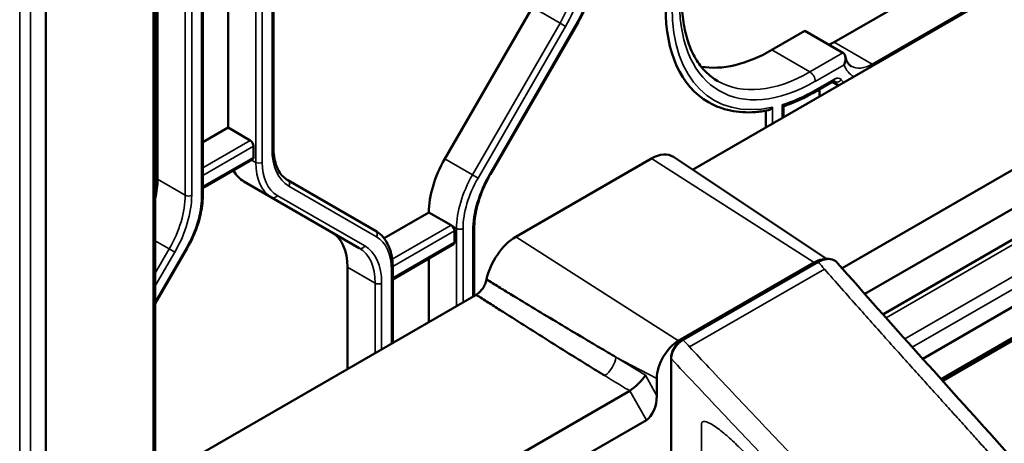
# Model space of a CAD drawing. Header units: millimetres. Extents: x 0 to 14369, y -869 to 2970.
# Tile 708 of 787: x 3726 to 3790, y 1725 to 1753. Entities that reach past the tile are written whole.
import ezdxf

# ---------------------------------------------------------------- set-up
doc = ezdxf.new("R2010")
doc.units = ezdxf.units.MM
doc.header["$LTSCALE"] = 10
doc.layers.add('Sichtbar (ISO)', color=7, linetype='Continuous', lineweight=50)
doc.layers.add('Sichtbar schmal (ISO)', color=7, linetype='Continuous', lineweight=35)

msp = doc.modelspace()

# ---------------------------------------------------------------- linework, layer by layer
at = {"layer": 'Sichtbar (ISO)'}
for p, q in [((3734.86, 1869.643), (3734.86, 1719.507)), ((3727.735, 1868.406), (3727.735, 1706.621)), ((3734.743, 1716.807), (3734.743, 1868.352)), ((3849.568, 1788.927), (3769.867, 1742.912)), ((3779.6, 1736.491), (3859.659, 1782.713)), ((3786.154, 1729.148), (3859.659, 1771.586)), ((3742.553, 1744.386), (3742.553, 1769.074)), ((3742.553, 1744.386), (3742.553, 1769.074)), ((3739.602, 1767.133), (3739.602, 1745.655)), ((3739.602, 1745.655), (3739.602, 1767.133)), ((3735.005, 1766.972), (3735.005, 1742.284)), ((3735.005, 1742.284), (3735.005, 1766.972)), ((3737.957, 1741.225), (3737.957, 1766.928)), ((3737.957, 1741.225), (3737.957, 1766.928)), ((3786.165, 1755.301), (3779.094, 1751.219)), ((3779.094, 1751.219), (3786.165, 1755.301)), ((3781.082, 1734.815), (3814.201, 1753.937)), ((3753.719, 1743.611), (3759.426, 1753.496)), ((3759.426, 1753.496), (3753.719, 1743.611)), ((3756.692, 1742.612), (3762.399, 1752.497)), ((3756.692, 1742.612), (3762.399, 1752.497)), ((3777.181, 1751.952), (3775.028, 1750.709)), ((3775.028, 1750.709), (3777.181, 1751.952)), ((3777.181, 1751.952), (3779.656, 1750.523)), ((3779.656, 1750.523), (3777.181, 1751.952)), ((3782.265, 1733.485), (3811.122, 1750.146)), ((3779.004, 1748.657), (3777.794, 1747.959)), ((3779.004, 1748.657), (3777.794, 1747.959)), ((3778.962, 1748.633), (3779.369, 1748.398)), ((3778.962, 1748.633), (3779.369, 1748.398)), ((3778.139, 1747.688), (3778.139, 1748.158)), ((3778.139, 1748.158), (3778.139, 1747.688)), ((3774.639, 1746.752), (3774.639, 1745.667)), ((3775.787, 1746.33), (3775.787, 1747.048)), ((3775.787, 1746.33), (3775.787, 1747.048)), ((3737.957, 1744.705), (3739.602, 1745.655)), ((3739.602, 1745.655), (3737.957, 1744.705)), ((3741.051, 1744.818), (3739.602, 1745.655)), ((3739.602, 1745.655), (3741.051, 1744.818)), ((3811.122, 1745.757), (3784.856, 1730.592)), ((3814.201, 1745.52), (3786.048, 1729.266)), ((3741.263, 1743.716), (3741.263, 1744.451)), ((3741.263, 1744.451), (3741.263, 1743.716)), ((3737.957, 1741.705), (3741.201, 1743.578)), ((3737.957, 1741.705), (3741.201, 1743.578)), ((3767.179, 1743.635), (3758.34, 1738.532)), ((3778.578, 1737.108), (3768.623, 1743.741)), ((3740.637, 1742.141), (3742.44, 1741.1)), ((3742.44, 1741.1), (3740.637, 1742.141)), ((3749.208, 1738.925), (3743.501, 1742.22)), ((3743.501, 1742.22), (3749.208, 1738.925)), ((3742.44, 1741.1), (3748.147, 1737.805)), ((3748.147, 1737.805), (3742.44, 1741.1)), ((3749.763, 1738.44), (3752.683, 1740.127)), ((3752.683, 1740.127), (3749.763, 1738.44)), ((3752.683, 1740.127), (3754.133, 1739.29)), ((3754.133, 1739.29), (3752.683, 1740.127)), ((3754.345, 1738.187), (3754.345, 1738.922)), ((3754.345, 1738.922), (3754.345, 1738.187)), ((3755.635, 1734.695), (3755.635, 1739.068)), ((3755.635, 1734.695), (3755.635, 1739.068)), ((3734.86, 1734.191), (3736.943, 1737.8)), ((3734.86, 1734.191), (3736.943, 1737.8)), ((3750.331, 1735.769), (3754.283, 1738.05)), ((3750.331, 1735.769), (3754.283, 1738.05)), ((3752.683, 1732.991), (3752.683, 1737.127)), ((3752.683, 1737.127), (3752.683, 1732.991)), ((3778.631, 1737.073), (3778.631, 1737.073)), ((3747.38, 1729.929), (3747.38, 1736.557)), ((3747.38, 1736.557), (3747.38, 1729.929)), ((3750.331, 1731.633), (3750.331, 1736.514)), ((3750.331, 1731.633), (3750.331, 1736.514)), ((3768.947, 1731.766), (3777.785, 1736.869)), ((3769.151, 1731.817), (3777.95, 1736.897)), ((3755.759, 1734.767), (3734.86, 1722.701)), ((3768.458, 1730.64), (3768.458, 1715.902)), ((3767.532, 1728.189), (3767.532, 1729.316)), ((3765.764, 1728.503), (3742.273, 1714.94)), ((3765.773, 1728.507), (3765.769, 1728.506)), ((3742.16, 1712.344), (3766.852, 1726.6))]:
    msp.add_line(p, q, dxfattribs=at)
for centre, major_axis, ratio, start_param, end_param in [((3777.644, 1758.996), (-6.75, -11.691), 0.57735, 5.497787, 6.283185), ((3779.094, 1753.464), (1.375, 2.382), 0.57735, 3.744156, 3.926991), ((3779.094, 1753.464), (-1.375, -2.382), 0.57735, 0.602563, 0.785398), ((3775.028, 1760.507), (-6, -10.392), 0.57735, 0.212202, 0.785398), ((3775.028, 1760.507), (-6, -10.392), 0.57735, 0.212202, 0.785398), ((3741.051, 1744.573), (0.15, -0.26), 0.57735, 0.785398, 2.356194), ((3741.051, 1744.573), (-0.15, 0.26), 0.57735, 3.926991, 5.497787), ((3767.179, 1741.36), (1.393, 2.413), 0.57735, 6.246119, 7.068583), ((3741.051, 1743.838), (0.15, -0.26), 0.57735, 0, 0.785398), ((3741.051, 1743.838), (0.15, -0.26), 0.57735, 0, 0.785398), ((3756.219, 1742.168), (2.5, 4.33), 0.57735, 1.570796, 2.356194), ((3756.219, 1742.168), (-2.5, -4.33), 0.57735, 4.712389, 5.497787), ((3743.137, 1746.471), (-2.5, -4.33), 0.57735, 5.947662, 6.283185), ((3743.137, 1746.471), (-2.5, -4.33), 0.57735, 5.947662, 6.283185), ((3731.47, 1740.243), (2.5, 4.33), 0.57735, 5.21005, 5.497787), ((3731.47, 1740.243), (-2.5, -4.33), 0.57735, 2.068458, 2.356194), ((3743.844, 1734.516), (2.5, 4.33), 0.57735, 5.497787, 6.283185), ((3743.844, 1734.516), (2.5, 4.33), 0.57735, 5.497787, 6.283185), ((3754.133, 1739.045), (0.15, -0.26), 0.57735, 0.785398, 2.356048), ((3754.133, 1739.045), (-0.15, 0.26), 0.57735, 3.926991, 5.497622), ((3758.34, 1736.257), (1.393, 2.413), 0.57735, 0.785398, 2.089032), ((3754.133, 1738.31), (0.15, -0.26), 0.57735, 0, 0.785398), ((3754.133, 1738.31), (0.15, -0.26), 0.57735, 0, 0.785398), ((3777.785, 1735.236), (-1, -1.732), 0.57735, 3.550121, 3.926991), ((3778.05, 1736.724), (-0.1, 0.173), 0.57735, 6.28107, 6.283185), ((3768.947, 1730.133), (-1, -1.732), 0.57735, 3.926991, 5.497787), ((3768.658, 1730.64), (-0.2, 0), 0.57735, 6.283066, 6.283185), ((3766.117, 1729.091), (0.744, 0.714), 0.227787, 4.026997, 5.569799), ((3766.824, 1727.83), (0.267, 1.289), 0.509014, 3.567244, 5.098499), ((3772.836, 1725.846), (-1.375, -2.382), 0.57735, 3.955941, 3.956378), ((3772.836, 1725.846), (-1.375, -2.382), 0.57735, 4.879706, 4.879919), ((3772.836, 1725.846), (1.375, 2.382), 0.57735, 5.131118, 5.131636)]:
    msp.add_ellipse(centre, major_axis=major_axis, ratio=ratio, start_param=start_param, end_param=end_param, dxfattribs=at)
for points, knots in [([(3763.413, 1755.922), (3763.413, 1755.708), (3763.398, 1755.486), (3763.341, 1755.035), (3763.298, 1754.804), (3763.186, 1754.34), (3763.116, 1754.105), (3762.951, 1753.638), (3762.857, 1753.404), (3762.644, 1752.945), (3762.527, 1752.718), (3762.399, 1752.497)], [0, 0, 0, 0, 0.1570796, 0.1570796, 0.3141593, 0.3141593, 0.4712389, 0.4712389, 0.6283185, 0.6283185, 0.7853982, 0.7853982, 0.7853982, 0.7853982]), ([(3763.413, 1755.922), (3763.413, 1755.727), (3763.401, 1755.526), (3763.35, 1755.091), (3763.309, 1754.856), (3763.197, 1754.381), (3763.128, 1754.142), (3762.962, 1753.664), (3762.866, 1753.425), (3762.65, 1752.955), (3762.53, 1752.723), (3762.399, 1752.497)], [6.2831853, 6.2831853, 6.2831853, 6.2831853, 6.4262655, 6.4262655, 6.586845, 6.586845, 6.7474245, 6.7474245, 6.908004, 6.908004, 7.0685835, 7.0685835, 7.0685835, 7.0685835]), ([(3771.503, 1748.685), (3771.215, 1748.852), (3770.949, 1749.057), (3770.466, 1749.546), (3770.248, 1749.83), (3769.867, 1750.474), (3769.703, 1750.835), (3769.438, 1751.625), (3769.336, 1752.055), (3769.199, 1752.974), (3769.164, 1753.463), (3769.164, 1753.975)], [2.3561945, 2.3561945, 2.3561945, 2.3561945, 2.5132741, 2.5132741, 2.6703538, 2.6703538, 2.8274334, 2.8274334, 2.984513, 2.984513, 3.1415927, 3.1415927, 3.1415927, 3.1415927]), ([(3771.503, 1748.685), (3771.215, 1748.852), (3770.949, 1749.057), (3770.466, 1749.546), (3770.248, 1749.83), (3769.867, 1750.474), (3769.703, 1750.835), (3769.438, 1751.625), (3769.336, 1752.055), (3769.199, 1752.974), (3769.164, 1753.463), (3769.164, 1753.975)], [2.3561945, 2.3561945, 2.3561945, 2.3561945, 2.5132741, 2.5132741, 2.6703538, 2.6703538, 2.8274334, 2.8274334, 2.984513, 2.984513, 3.1415927, 3.1415927, 3.1415927, 3.1415927]), ([(3779.656, 1750.523), (3779.684, 1750.507), (3779.708, 1750.486), (3779.759, 1750.425), (3779.782, 1750.382), (3779.816, 1750.276), (3779.825, 1750.211), (3779.825, 1750.08), (3779.817, 1750.014), (3779.787, 1749.883), (3779.765, 1749.817), (3779.736, 1749.755), (3779.736, 1749.754), (3779.735, 1749.752)], [0.09341858, 0.09341858, 0.09341858, 0.09341858, 0.10621496, 0.10621496, 0.12403636, 0.12403636, 0.14611715, 0.14611715, 0.16768171, 0.16768171, 0.18977528, 0.18977528, 0.19019595, 0.19019595, 0.19019595, 0.19019595]), ([(3779.735, 1749.752), (3779.736, 1749.754), (3779.736, 1749.755), (3779.765, 1749.817), (3779.787, 1749.883), (3779.817, 1750.014), (3779.825, 1750.08), (3779.825, 1750.211), (3779.816, 1750.276), (3779.782, 1750.382), (3779.759, 1750.425), (3779.708, 1750.486), (3779.684, 1750.507), (3779.656, 1750.523)], [-0.19019595, -0.19019595, -0.19019595, -0.19019595, -0.18977528, -0.18977528, -0.16768171, -0.16768171, -0.14611715, -0.14611715, -0.12403636, -0.12403636, -0.10621496, -0.10621496, -0.09341858, -0.09341858, -0.09341858, -0.09341858]), ([(3779.812, 1750.28), (3779.826, 1750.213), (3779.843, 1750.15), (3779.884, 1750.035), (3779.907, 1749.984), (3779.956, 1749.892), (3779.983, 1749.851), (3780.039, 1749.78), (3780.068, 1749.749), (3780.129, 1749.696), (3780.16, 1749.673), (3780.193, 1749.654)], [3.3545763, 3.3545763, 3.3545763, 3.3545763, 3.4690592, 3.4690592, 3.5835421, 3.5835421, 3.698025, 3.698025, 3.8125079, 3.8125079, 3.9269908, 3.9269908, 3.9269908, 3.9269908]), ([(3779.812, 1750.28), (3779.826, 1750.213), (3779.843, 1750.15), (3779.884, 1750.035), (3779.907, 1749.984), (3779.956, 1749.892), (3779.983, 1749.851), (3780.039, 1749.78), (3780.068, 1749.749), (3780.129, 1749.696), (3780.16, 1749.673), (3780.193, 1749.654)], [3.3545763, 3.3545763, 3.3545763, 3.3545763, 3.4690592, 3.4690592, 3.5835421, 3.5835421, 3.698025, 3.698025, 3.8125079, 3.8125079, 3.9269908, 3.9269908, 3.9269908, 3.9269908]), ([(3779.111, 1748.694), (3779.111, 1748.694), (3779.11, 1748.694), (3779.104, 1748.694), (3779.097, 1748.694), (3779.079, 1748.69), (3779.067, 1748.687), (3779.038, 1748.675), (3779.022, 1748.667), (3779.004, 1748.657)], [0.9888978, 0.9888978, 0.9888978, 0.9888978, 1.0995574, 1.0995574, 1.2566371, 1.2566371, 1.4137167, 1.4137167, 1.5707963, 1.5707963, 1.5707963, 1.5707963]), ([(3779.111, 1748.694), (3779.111, 1748.694), (3779.11, 1748.694), (3779.104, 1748.694), (3779.097, 1748.694), (3779.079, 1748.69), (3779.067, 1748.687), (3779.038, 1748.675), (3779.022, 1748.667), (3779.004, 1748.657)], [0.9888978, 0.9888978, 0.9888978, 0.9888978, 1.0995574, 1.0995574, 1.2566371, 1.2566371, 1.4137167, 1.4137167, 1.5707963, 1.5707963, 1.5707963, 1.5707963]), ([(3775.787, 1747.045), (3775.919, 1747.089), (3776.051, 1747.136), (3776.317, 1747.237), (3776.451, 1747.291), (3776.719, 1747.407), (3776.853, 1747.468), (3777.122, 1747.597), (3777.256, 1747.664), (3777.525, 1747.807), (3777.66, 1747.881), (3777.794, 1747.959)], [4.5018294, 4.5018294, 4.5018294, 4.5018294, 4.5437264, 4.5437264, 4.5858921, 4.5858921, 4.6280577, 4.6280577, 4.6702233, 4.6702233, 4.712389, 4.712389, 4.712389, 4.712389]), ([(3775.787, 1747.045), (3775.919, 1747.089), (3776.051, 1747.136), (3776.317, 1747.237), (3776.451, 1747.291), (3776.719, 1747.407), (3776.853, 1747.468), (3777.122, 1747.597), (3777.256, 1747.664), (3777.525, 1747.807), (3777.66, 1747.881), (3777.794, 1747.959)], [4.5018294, 4.5018294, 4.5018294, 4.5018294, 4.5437264, 4.5437264, 4.5858921, 4.5858921, 4.6280577, 4.6280577, 4.6702233, 4.6702233, 4.712389, 4.712389, 4.712389, 4.712389]), ([(3770.894, 1747.305), (3771.114, 1747.178), (3771.344, 1747.069), (3771.822, 1746.888), (3772.07, 1746.815), (3772.58, 1746.708), (3772.843, 1746.673), (3773.38, 1746.641), (3773.655, 1746.643), (3774.214, 1746.684), (3774.498, 1746.723), (3774.786, 1746.78)], [3.9269908, 3.9269908, 3.9269908, 3.9269908, 4.0205227, 4.0205227, 4.1140546, 4.1140546, 4.2075865, 4.2075865, 4.3011184, 4.3011184, 4.3946503, 4.3946503, 4.3946503, 4.3946503]), ([(3770.894, 1747.305), (3771.114, 1747.178), (3771.344, 1747.069), (3771.822, 1746.888), (3772.07, 1746.815), (3772.58, 1746.708), (3772.843, 1746.673), (3773.38, 1746.641), (3773.655, 1746.643), (3774.214, 1746.684), (3774.498, 1746.723), (3774.786, 1746.78)], [3.9269908, 3.9269908, 3.9269908, 3.9269908, 4.0205227, 4.0205227, 4.1140546, 4.1140546, 4.2075865, 4.2075865, 4.3011184, 4.3011184, 4.3946503, 4.3946503, 4.3946503, 4.3946503]), ([(3774.786, 1746.78), (3774.794, 1746.781), (3774.802, 1746.783), (3774.848, 1746.796), (3774.886, 1746.815), (3774.948, 1746.856), (3774.973, 1746.876), (3775.02, 1746.922), (3775.042, 1746.948), (3775.062, 1746.976), (3775.062, 1746.976), (3775.063, 1746.977)], [-0.03515487, -0.03515487, -0.03515487, -0.03515487, -0.03255768, -0.03255768, -0.01975056, -0.01975056, -0.01000313, -0.01000313, 0, 0, 0.00030387, 0.00030387, 0.00030387, 0.00030387]), ([(3775.063, 1746.977), (3775.062, 1746.976), (3775.062, 1746.976), (3775.042, 1746.948), (3775.02, 1746.922), (3774.973, 1746.876), (3774.948, 1746.856), (3774.886, 1746.815), (3774.848, 1746.796), (3774.802, 1746.783), (3774.794, 1746.781), (3774.786, 1746.78)], [-0.00030387, -0.00030387, -0.00030387, -0.00030387, 0, 0, 0.01000313, 0.01000313, 0.01975056, 0.01975056, 0.03255768, 0.03255768, 0.03515487, 0.03515487, 0.03515487, 0.03515487]), ([(3775.699, 1747.142), (3775.7, 1747.142), (3775.701, 1747.141), (3775.726, 1747.119), (3775.746, 1747.1), (3775.775, 1747.07), (3775.784, 1747.058), (3775.787, 1747.05), (3775.787, 1747.049), (3775.787, 1747.048)], [-0.12420457, -0.12420457, -0.12420457, -0.12420457, -0.12380972, -0.12380972, -0.10684657, -0.10684657, -0.09121897, -0.09121897, -0.08872241, -0.08872241, -0.08872241, -0.08872241]), ([(3775.787, 1747.048), (3775.787, 1747.049), (3775.787, 1747.05), (3775.784, 1747.058), (3775.775, 1747.07), (3775.746, 1747.1), (3775.726, 1747.119), (3775.701, 1747.141), (3775.7, 1747.142), (3775.699, 1747.142)], [0.08872241, 0.08872241, 0.08872241, 0.08872241, 0.09121897, 0.09121897, 0.10684657, 0.10684657, 0.12380972, 0.12380972, 0.12420457, 0.12420457, 0.12420457, 0.12420457]), ([(3742.553, 1744.386), (3742.553, 1744.173), (3742.568, 1743.97), (3742.624, 1743.59), (3742.667, 1743.413), (3742.776, 1743.088), (3742.842, 1742.941), (3742.997, 1742.68), (3743.085, 1742.565), (3743.28, 1742.369), (3743.386, 1742.286), (3743.501, 1742.22)], [3.1415927, 3.1415927, 3.1415927, 3.1415927, 3.2986723, 3.2986723, 3.4557519, 3.4557519, 3.6128316, 3.6128316, 3.7699112, 3.7699112, 3.9269908, 3.9269908, 3.9269908, 3.9269908]), ([(3742.553, 1744.386), (3742.553, 1744.173), (3742.568, 1743.97), (3742.624, 1743.59), (3742.667, 1743.413), (3742.776, 1743.088), (3742.842, 1742.941), (3742.997, 1742.68), (3743.085, 1742.565), (3743.28, 1742.369), (3743.386, 1742.286), (3743.501, 1742.22)], [3.1415927, 3.1415927, 3.1415927, 3.1415927, 3.2986723, 3.2986723, 3.4557519, 3.4557519, 3.6128316, 3.6128316, 3.7699112, 3.7699112, 3.9269908, 3.9269908, 3.9269908, 3.9269908]), ([(3756.692, 1742.612), (3756.558, 1742.379), (3756.434, 1742.141), (3756.211, 1741.658), (3756.112, 1741.413), (3755.94, 1740.925), (3755.868, 1740.681), (3755.752, 1740.2), (3755.708, 1739.964), (3755.649, 1739.504), (3755.635, 1739.281), (3755.635, 1739.068)], [2.3561945, 2.3561945, 2.3561945, 2.3561945, 2.5132741, 2.5132741, 2.6703538, 2.6703538, 2.8274334, 2.8274334, 2.984513, 2.984513, 3.1415927, 3.1415927, 3.1415927, 3.1415927]), ([(3756.692, 1742.612), (3756.558, 1742.379), (3756.434, 1742.141), (3756.211, 1741.658), (3756.112, 1741.413), (3755.94, 1740.925), (3755.868, 1740.681), (3755.752, 1740.2), (3755.708, 1739.964), (3755.649, 1739.504), (3755.635, 1739.281), (3755.635, 1739.068)], [2.3561945, 2.3561945, 2.3561945, 2.3561945, 2.5132741, 2.5132741, 2.6703538, 2.6703538, 2.8274334, 2.8274334, 2.984513, 2.984513, 3.1415927, 3.1415927, 3.1415927, 3.1415927]), ([(3737.957, 1741.225), (3737.957, 1741.011), (3737.942, 1740.789), (3737.885, 1740.338), (3737.842, 1740.107), (3737.73, 1739.643), (3737.66, 1739.408), (3737.496, 1738.941), (3737.401, 1738.708), (3737.189, 1738.248), (3737.071, 1738.021), (3736.943, 1737.8)], [0, 0, 0, 0, 0.1570796, 0.1570796, 0.3141593, 0.3141593, 0.4712389, 0.4712389, 0.6283185, 0.6283185, 0.7853982, 0.7853982, 0.7853982, 0.7853982]), ([(3737.957, 1741.225), (3737.957, 1741.011), (3737.942, 1740.789), (3737.885, 1740.338), (3737.842, 1740.107), (3737.73, 1739.643), (3737.66, 1739.408), (3737.496, 1738.941), (3737.401, 1738.708), (3737.189, 1738.248), (3737.071, 1738.021), (3736.943, 1737.8)], [0, 0, 0, 0, 0.1570796, 0.1570796, 0.3141593, 0.3141593, 0.4712389, 0.4712389, 0.6283185, 0.6283185, 0.7853982, 0.7853982, 0.7853982, 0.7853982]), ([(3749.208, 1738.925), (3749.355, 1738.84), (3749.49, 1738.736), (3749.731, 1738.492), (3749.837, 1738.353), (3750.018, 1738.046), (3750.093, 1737.879), (3750.213, 1737.523), (3750.258, 1737.333), (3750.317, 1736.936), (3750.331, 1736.728), (3750.331, 1736.514)], [5.4977871, 5.4977871, 5.4977871, 5.4977871, 5.6548668, 5.6548668, 5.8119464, 5.8119464, 5.969026, 5.969026, 6.1261057, 6.1261057, 6.2831853, 6.2831853, 6.2831853, 6.2831853]), ([(3749.208, 1738.925), (3749.355, 1738.84), (3749.49, 1738.736), (3749.731, 1738.492), (3749.837, 1738.353), (3750.018, 1738.046), (3750.093, 1737.879), (3750.213, 1737.523), (3750.258, 1737.333), (3750.317, 1736.936), (3750.331, 1736.728), (3750.331, 1736.514)], [5.4977871, 5.4977871, 5.4977871, 5.4977871, 5.6548668, 5.6548668, 5.8119464, 5.8119464, 5.969026, 5.969026, 6.1261057, 6.1261057, 6.2831853, 6.2831853, 6.2831853, 6.2831853]), ([(3777.951, 1736.898), (3778.124, 1736.997), (3778.302, 1737.066), (3778.643, 1737.123), (3778.811, 1737.114), (3779.089, 1737.016), (3779.209, 1736.935), (3779.301, 1736.831)], [0, 0, 0, 0, 0.0711563, 0.0711563, 0.1401755, 0.1401755, 0.200169, 0.200169, 0.200169, 0.200169]), ([(3779.301, 1736.83), (3782.821, 1732.83), (3786.333, 1728.954), (3791.612, 1723.082), (3793.367, 1721.115), (3795.565, 1718.613), (3796.008, 1718.108), (3796.786, 1717.215), (3797.124, 1716.824), (3797.984, 1715.773), (3798.523, 1715.072), (3799.101, 1714.049), (3799.194, 1713.873), (3799.368, 1713.513), (3799.45, 1713.327), (3799.533, 1713.114), (3799.543, 1713.089), (3799.7, 1712.672), (3799.812, 1712.254), (3800.076, 1711.033), (3800.168, 1710.232), (3800.301, 1708.666), (3800.336, 1707.886), (3800.338, 1707.132)], [0, 0, 0, 0, 2.215011, 2.215011, 3.317394, 3.317394, 3.59599, 3.59599, 3.805034, 3.805034, 4.121298, 4.121298, 4.183923, 4.183923, 4.245427, 4.245427, 4.25324, 4.25324, 4.380044, 4.380044, 4.6342, 4.6342, 4.902628, 4.902628, 4.902628, 4.902628]), ([(3755.76, 1734.767), (3755.84, 1734.817), (3755.921, 1734.878), (3756.068, 1735.018), (3756.135, 1735.095), (3756.253, 1735.267), (3756.302, 1735.358), (3756.385, 1735.555), (3756.417, 1735.659), (3756.44, 1735.76)], [-0.1309568, -0.1309568, -0.1309568, -0.1309568, -0.0968812, -0.0968812, -0.065081, -0.065081, -0.0336493, -0.0336493, -0.0000222, -0.0000222, -0.0000222, -0.0000222]), ([(3764.869, 1730.701), (3764.692, 1730.805), (3764.515, 1730.908), (3764.338, 1731.012), (3764.162, 1731.116), (3763.985, 1731.22), (3763.808, 1731.324), (3763.455, 1731.533), (3763.102, 1731.741), (3762.749, 1731.951), (3762.22, 1732.264), (3761.692, 1732.579), (3761.165, 1732.895), (3760.638, 1733.211), (3760.111, 1733.528), (3759.585, 1733.845), (3759.06, 1734.163), (3758.535, 1734.481), (3758.01, 1734.8), (3757.748, 1734.96), (3757.486, 1735.12), (3757.225, 1735.28), (3756.963, 1735.44), (3756.701, 1735.6), (3756.44, 1735.76)], [0, 0, 0, 0, 0.0625, 0.0625, 0.0625, 0.125, 0.125, 0.125, 0.25, 0.25, 0.25, 0.4375, 0.4375, 0.4375, 0.625, 0.625, 0.625, 0.8125, 0.8125, 0.8125, 0.90625, 0.90625, 0.90625, 0.9999995, 0.9999995, 0.9999995, 0.9999995]), ([(3764.139, 1729.494), (3763.962, 1729.603), (3763.786, 1729.711), (3763.61, 1729.82), (3763.434, 1729.929), (3763.258, 1730.038), (3763.082, 1730.147), (3762.73, 1730.365), (3762.379, 1730.583), (3762.028, 1730.802), (3761.502, 1731.13), (3760.976, 1731.458), (3760.452, 1731.788), (3759.928, 1732.117), (3759.404, 1732.447), (3758.882, 1732.777), (3758.359, 1733.107), (3757.838, 1733.438), (3757.318, 1733.77), (3757.057, 1733.936), (3756.798, 1734.102), (3756.538, 1734.268), (3756.278, 1734.434), (3756.019, 1734.6), (3755.759, 1734.767)], [0, 0, 0, 0, 0.0625, 0.0625, 0.0625, 0.125, 0.125, 0.125, 0.25, 0.25, 0.25, 0.4375, 0.4375, 0.4375, 0.625, 0.625, 0.625, 0.8125, 0.8125, 0.8125, 0.90625, 0.90625, 0.90625, 0.9999992, 0.9999992, 0.9999992, 0.9999992]), ([(3768.458, 1730.64), (3768.458, 1730.737), (3768.473, 1730.839), (3768.529, 1731.04), (3768.57, 1731.142), (3768.645, 1731.285), (3768.672, 1731.332), (3768.716, 1731.398), (3768.731, 1731.421), (3768.753, 1731.45), (3768.759, 1731.458), (3768.767, 1731.469), (3768.77, 1731.472), (3768.779, 1731.484), (3768.786, 1731.493), (3768.814, 1731.528), (3768.836, 1731.553), (3768.926, 1731.651), (3769, 1731.717), (3769.101, 1731.787), (3769.125, 1731.802), (3769.151, 1731.817)], [0, 0, 0, 0, 0.0329782, 0.0329782, 0.0655712, 0.0655712, 0.0815409, 0.0815409, 0.0896466, 0.0896466, 0.0926842, 0.0926842, 0.0938233, 0.0938233, 0.0972407, 0.0972407, 0.1075034, 0.1075034, 0.1385875, 0.1385875, 0.1486029, 0.1486029, 0.1486029, 0.1486029])]:
    msp.add_open_spline(points, degree=3, knots=knots, dxfattribs=at)
msp.add_open_spline([(3779.301, 1736.831), (3779.301, 1736.831), (3779.301, 1736.831), (3779.301, 1736.831)], degree=3, dxfattribs=at)
at = {"layer": 'Sichtbar schmal (ISO)'}
for p, q in [((3726.735, 1706.044), (3726.735, 1867.828)), ((3726.028, 1867.42), (3726.028, 1705.874)), ((3741.405, 1769.092), (3741.405, 1743.389)), ((3741.405, 1743.389), (3741.405, 1769.092)), ((3741.829, 1743.389), (3741.829, 1769.092)), ((3741.829, 1769.092), (3741.829, 1743.389)), ((3742.465, 1768.952), (3742.465, 1744.264)), ((3742.465, 1744.264), (3742.465, 1768.952)), ((3737.869, 1766.806), (3737.869, 1741.103)), ((3737.869, 1741.103), (3737.869, 1766.806)), ((3736.809, 1765.931), (3736.809, 1741.243)), ((3736.809, 1741.243), (3736.809, 1765.931)), ((3737.233, 1741.243), (3737.233, 1765.931)), ((3737.233, 1765.931), (3737.233, 1741.243)), ((3788.639, 1753.873), (3781.568, 1749.79)), ((3781.568, 1749.79), (3788.639, 1753.873)), ((3759.426, 1753.496), (3761.229, 1752.455)), ((3761.229, 1752.455), (3759.426, 1753.496)), ((3761.229, 1752.455), (3755.522, 1742.57)), ((3755.522, 1742.57), (3761.229, 1752.455)), ((3756.645, 1742.639), (3762.352, 1752.524)), ((3762.352, 1752.524), (3756.645, 1742.639)), ((3761.591, 1752.246), (3761.229, 1752.455)), ((3761.229, 1752.455), (3761.591, 1752.246)), ((3762.399, 1752.497), (3762.352, 1752.524)), ((3762.352, 1752.524), (3762.399, 1752.497)), ((3761.591, 1752.246), (3755.884, 1742.361)), ((3755.884, 1742.361), (3761.591, 1752.246)), ((3781.568, 1749.79), (3779.094, 1751.219)), ((3779.094, 1751.219), (3781.568, 1749.79)), ((3777.503, 1749.28), (3775.028, 1750.709)), ((3775.028, 1750.709), (3777.503, 1749.28)), ((3779.656, 1750.523), (3777.503, 1749.28)), ((3777.503, 1749.28), (3779.656, 1750.523)), ((3777.856, 1748.667), (3779.735, 1749.752)), ((3779.735, 1749.752), (3777.856, 1748.667)), ((3782.465, 1733.262), (3810.015, 1749.168)), ((3779.066, 1748.794), (3777.856, 1748.096)), ((3777.856, 1748.096), (3779.066, 1748.794)), ((3779.155, 1748.652), (3779.086, 1748.691)), ((3779.086, 1748.691), (3779.155, 1748.652)), ((3774.639, 1746.752), (3774.639, 1745.667)), ((3775.063, 1745.912), (3775.063, 1746.977)), ((3775.063, 1746.977), (3775.063, 1745.912)), ((3775.699, 1747.142), (3775.699, 1746.279)), ((3775.699, 1746.279), (3775.699, 1747.142)), ((3810.015, 1747.089), (3783.691, 1731.89)), ((3784.173, 1731.352), (3810.497, 1746.55)), ((3741.051, 1744.818), (3737.957, 1743.032)), ((3737.957, 1743.032), (3741.051, 1744.818)), ((3737.957, 1742.542), (3741.263, 1744.451)), ((3741.263, 1744.451), (3737.957, 1742.542)), ((3741.263, 1743.716), (3737.957, 1741.807)), ((3737.957, 1741.807), (3741.263, 1743.716)), ((3741.405, 1743.389), (3741.139, 1743.542)), ((3741.139, 1743.542), (3741.405, 1743.389)), ((3755.522, 1742.57), (3753.719, 1743.611)), ((3753.719, 1743.611), (3755.522, 1742.57)), ((3777.785, 1736.869), (3767.179, 1743.635)), ((3736.809, 1741.243), (3735.005, 1742.284)), ((3735.005, 1742.284), (3736.809, 1741.243)), ((3755.522, 1742.57), (3755.884, 1742.361)), ((3755.884, 1742.361), (3755.522, 1742.57)), ((3756.645, 1742.639), (3756.692, 1742.612)), ((3756.692, 1742.612), (3756.645, 1742.639)), ((3749.27, 1738.543), (3743.563, 1741.838)), ((3743.563, 1741.838), (3749.27, 1738.543)), ((3742.802, 1741.238), (3748.51, 1737.943)), ((3748.51, 1737.943), (3742.802, 1741.238)), ((3754.133, 1739.29), (3750.296, 1737.074)), ((3750.296, 1737.074), (3754.133, 1739.29)), ((3750.331, 1736.605), (3754.345, 1738.922)), ((3754.345, 1738.922), (3750.331, 1736.605)), ((3754.133, 1739.29), (3754.486, 1739.085)), ((3754.486, 1739.085), (3754.133, 1739.29)), ((3754.486, 1739.085), (3754.486, 1734.032)), ((3754.486, 1734.032), (3754.486, 1739.085)), ((3754.91, 1734.277), (3754.91, 1739.085)), ((3754.91, 1739.085), (3754.91, 1734.277)), ((3755.547, 1738.946), (3755.547, 1734.644)), ((3755.547, 1734.644), (3755.547, 1738.946)), ((3734.86, 1738.285), (3735.773, 1737.758)), ((3735.773, 1737.758), (3734.86, 1738.285)), ((3758.34, 1738.532), (3768.947, 1731.766)), ((3734.86, 1734.301), (3736.896, 1737.827)), ((3736.896, 1737.827), (3734.86, 1734.301)), ((3735.773, 1737.758), (3734.86, 1736.177)), ((3734.86, 1736.177), (3735.773, 1737.758)), ((3736.135, 1737.549), (3734.86, 1735.341)), ((3734.86, 1735.341), (3736.135, 1737.549)), ((3736.135, 1737.549), (3735.773, 1737.758)), ((3735.773, 1737.758), (3736.135, 1737.549)), ((3736.943, 1737.8), (3736.896, 1737.827)), ((3736.896, 1737.827), (3736.943, 1737.8)), ((3754.345, 1738.187), (3750.331, 1735.87)), ((3750.331, 1735.87), (3754.345, 1738.187)), ((3747.38, 1736.557), (3749.183, 1735.516)), ((3749.183, 1735.516), (3747.38, 1736.557)), ((3750.244, 1736.391), (3750.244, 1731.582)), ((3750.244, 1731.582), (3750.244, 1736.391)), ((3778.057, 1736.884), (3769.257, 1731.803)), ((3769.666, 1731.365), (3778.45, 1736.436)), ((3749.183, 1735.516), (3749.183, 1730.97)), ((3749.183, 1730.97), (3749.183, 1735.516)), ((3749.607, 1731.215), (3749.607, 1735.516)), ((3749.607, 1735.516), (3749.607, 1731.215)), ((3764.35, 1731.005), (3764.35, 1731.005)), ((3767.532, 1729.316), (3764.869, 1730.701)), ((3766.787, 1729.52), (3764.869, 1730.701)), ((3768.485, 1715.844), (3768.485, 1730.583)), ((3767.532, 1728.189), (3766.787, 1729.52)), ((3765.051, 1728.938), (3765.051, 1728.938)), ((3765.78, 1728.513), (3766.852, 1726.6)), ((3770.436, 1726.3), (3770.436, 1716.225))]:
    msp.add_line(p, q, dxfattribs=at)
for centre, major_axis, ratio, start_param, end_param in [((3758.729, 1753.898), (-2.5, -4.33), 0.57735, 1.570796, 2.356194), ((3758.729, 1753.898), (2.5, 4.33), 0.57735, 4.712389, 5.497787), ((3758.941, 1753.776), (-2.65, -4.59), 0.57735, 1.570796, 2.356194), ((3758.941, 1753.776), (2.65, 4.59), 0.57735, 4.712389, 5.497787), ((3760.002, 1753.881), (2.35, 4.07), 0.57735, 4.712389, 5.56166), ((3760.002, 1753.881), (2.35, 4.07), 0.57735, 4.712389, 5.497787), ((3777.856, 1758.874), (-6.25, -10.825), 0.57735, 5.497787, 7.068583), ((3777.856, 1758.874), (-6.25, -10.825), 0.57735, 5.497787, 7.068583), ((3777.644, 1758.996), (-6.75, -11.691), 0.57735, 5.497787, 6.283185), ((3777.856, 1758.874), (-6.6, -11.432), 0.57735, 5.497787, 6.764685), ((3777.856, 1758.874), (-6.6, -11.432), 0.57735, 5.497787, 6.764685), ((3781.922, 1751.831), (-1.625, -2.815), 0.57735, 5.810554, 6.328573), ((3781.922, 1751.831), (-1.625, -2.815), 0.57735, 5.810554, 6.328573), ((3781.568, 1752.035), (-1.375, -2.382), 0.57735, 0, 0.785398), ((3781.568, 1752.035), (-1.375, -2.382), 0.57735, 0, 0.785398), ((3781.568, 1749.382), (-0.25, 0.433), 0.57735, 5.230194, 5.497787), ((3781.568, 1749.382), (0.25, -0.433), 0.57735, 2.088602, 2.356194), ((3777.503, 1759.078), (-6, -10.392), 0.57735, 0, 0.785398), ((3777.503, 1759.078), (-6, -10.392), 0.57735, 0, 0.785398), ((3777.503, 1748.872), (-0.25, 0.433), 0.57735, 3.926991, 5.497787), ((3777.503, 1748.872), (0.25, -0.433), 0.57735, 0.785398, 2.356194), ((3778.854, 1748.917), (0.15, -0.26), 0.57735, 0, 0.785258), ((3778.854, 1748.917), (0.15, -0.26), 0.57735, 0, 0.785258), ((3778.854, 1748.264), (0.25, 0.433), 0.57735, 6.052049, 6.26469), ((3778.854, 1748.264), (0.25, 0.433), 0.57735, 6.052049, 6.26469), ((3779.335, 1748.885), (-0.237, -0.184), 0.794783, 0.313303, 1.884099), ((3779.335, 1748.885), (-0.237, -0.184), 0.794783, 0.313303, 1.884099), ((3781.71, 1751.954), (-2.125, -3.681), 0.57735, 6.052049, 6.186177), ((3781.71, 1751.954), (-2.125, -3.681), 0.57735, 6.052049, 6.186177), ((3781.922, 1751.831), (-1.975, -3.421), 0.57735, 6.052049, 6.150816), ((3781.922, 1751.831), (-1.975, -3.421), 0.57735, 6.052049, 6.150816), ((3777.856, 1758.874), (6.6, 11.432), 0.57735, 3.693823, 3.926991), ((3777.856, 1758.874), (-6.6, -11.432), 0.57735, 0.552231, 0.785398), ((3777.644, 1748.218), (0.15, -0.26), 0.57735, 0, 0.785398), ((3777.644, 1748.218), (0.15, -0.26), 0.57735, 0, 0.785398), ((3742.253, 1744.386), (0.3, 0), 0.57735, 5.497787, 6.283185), ((3742.253, 1744.386), (0.3, 0), 0.57735, 5.497787, 6.283185), ((3746.213, 1746.428), (-2.65, -4.59), 0.57735, 5.497787, 6.283185), ((3746.213, 1746.428), (-2.65, -4.59), 0.57735, 5.497787, 6.283185), ((3741.617, 1743.512), (-0.3, 0), 0.57735, 0.785398, 2.356194), ((3744.94, 1745.43), (-2.5, -4.33), 0.57735, 5.497787, 6.283185), ((3741.617, 1743.512), (0.3, 0), 0.57735, 3.926991, 5.497787), ((3744.94, 1745.43), (-2.5, -4.33), 0.57735, 5.497787, 6.283185), ((3745.152, 1745.308), (-2.35, -4.07), 0.57735, 5.497787, 6.283185), ((3745.152, 1745.308), (-2.35, -4.07), 0.57735, 5.497787, 6.283185), ((3743.351, 1741.96), (0.15, 0.26), 0.816497, 4.712389, 6.283185), ((3743.351, 1741.96), (0.15, 0.26), 0.816497, 4.712389, 6.283185), ((3758.022, 1741.127), (-2.5, -4.33), 0.57735, 4.712389, 5.497787), ((3758.022, 1741.127), (2.5, 4.33), 0.57735, 1.570796, 2.356194), ((3758.234, 1741.004), (-2.35, -4.07), 0.57735, 4.712389, 5.497787), ((3758.234, 1741.004), (2.35, 4.07), 0.57735, 1.570796, 2.356194), ((3759.295, 1741.109), (2.65, 4.59), 0.57735, 1.570796, 2.356194), ((3759.295, 1741.109), (-2.65, -4.59), 0.57735, 4.712389, 5.497787), ((3733.273, 1739.202), (-2.5, -4.33), 0.57735, 1.570796, 2.356194), ((3733.273, 1739.202), (2.5, 4.33), 0.57735, 4.712389, 5.497787), ((3733.485, 1739.079), (-2.65, -4.59), 0.57735, 1.570796, 2.356194), ((3733.485, 1739.079), (2.65, 4.59), 0.57735, 4.712389, 5.497787), ((3737.021, 1741.365), (-0.3, 0), 0.57735, 0.785398, 2.356194), ((3737.021, 1741.365), (0.3, 0), 0.57735, 3.926991, 5.497787), ((3734.546, 1739.184), (2.35, 4.07), 0.57735, 4.712389, 5.497787), ((3734.546, 1739.184), (-2.35, -4.07), 0.57735, 1.570796, 2.356194), ((3737.657, 1741.225), (0.3, 0), 0.57735, 5.497787, 6.283185), ((3737.657, 1741.225), (0.3, 0), 0.57735, 5.497787, 6.283185), ((3742.59, 1741.36), (-0.15, -0.26), 0.816497, 0, 1.570796), ((3742.59, 1741.36), (-0.15, -0.26), 0.816497, 0, 1.570796), ((3749.058, 1738.665), (0.15, 0.26), 0.816497, 4.712389, 6.283185), ((3749.058, 1738.665), (0.15, 0.26), 0.816497, 4.712389, 6.283185), ((3754.698, 1739.208), (0.3, 0), 0.57735, 3.926991, 5.497787), ((3754.698, 1739.208), (-0.3, 0), 0.57735, 0.785398, 2.356194), ((3755.335, 1739.068), (0.3, 0), 0.57735, 5.497787, 6.283185), ((3755.335, 1739.068), (0.3, 0), 0.57735, 5.497787, 6.283185), ((3746.92, 1734.472), (2.35, 4.07), 0.57735, 5.497787, 6.283185), ((3746.92, 1734.472), (2.35, 4.07), 0.57735, 5.497787, 6.283185), ((3748.297, 1738.065), (-0.15, -0.26), 0.816497, 0, 1.570796), ((3748.297, 1738.065), (-0.15, -0.26), 0.816497, 0, 1.570796), ((3745.647, 1733.475), (2.5, 4.33), 0.57735, 5.497787, 6.283185), ((3745.647, 1733.475), (2.5, 4.33), 0.57735, 5.497787, 6.283185), ((3745.86, 1733.353), (2.65, 4.59), 0.57735, 5.497787, 6.283185), ((3745.86, 1733.353), (2.65, 4.59), 0.57735, 5.497787, 6.283185), ((3778.05, 1736.724), (-0.1, 0.173), 0.57735, 5.453445, 6.28107), ((3750.031, 1736.514), (0.3, 0), 0.57735, 5.497787, 6.283185), ((3750.031, 1736.514), (0.3, 0), 0.57735, 5.497787, 6.283185), ((3749.395, 1735.639), (0.3, 0), 0.57735, 3.926991, 5.497787), ((3749.395, 1735.639), (-0.3, 0), 0.57735, 0.785398, 2.356194), ((3769.251, 1731.644), (-0.1, 0.173), 0.57735, 5.453436, 6.281081), ((3764.2, 1730.272), (-0.524, -0.851), 0.494019, 0.802921, 2.369155), ((3768.658, 1730.64), (-0.2, 0), 0.57735, 0, 0.523596)]:
    msp.add_ellipse(centre, major_axis=major_axis, ratio=ratio, start_param=start_param, end_param=end_param, dxfattribs=at)
for points, knots in [([(3779.547, 1748.763), (3779.513, 1748.806), (3779.474, 1748.837), (3779.423, 1748.854), (3779.373, 1748.871), (3779.312, 1748.875), (3779.252, 1748.865), (3779.192, 1748.856), (3779.133, 1748.833), (3779.066, 1748.794)], [0, 0, 0, 0, 0.3333333, 0.3333333, 0.3333333, 0.6666667, 0.6666667, 0.6666667, 0.9964905, 0.9964905, 0.9964905, 0.9964905]), ([(3779.066, 1748.794), (3779.132, 1748.832), (3779.186, 1748.854), (3779.243, 1748.864), (3779.302, 1748.874), (3779.364, 1748.873), (3779.416, 1748.856), (3779.469, 1748.84), (3779.511, 1748.809), (3779.547, 1748.763)], [0.0102937, 0.0102937, 0.0102937, 0.0102937, 0.3333333, 0.3333333, 0.3333333, 0.6666667, 0.6666667, 0.6666667, 1, 1, 1, 1]), ([(3779.301, 1736.831), (3779.294, 1736.838), (3779.234, 1736.905), (3779.133, 1736.98), (3778.987, 1737.041), (3778.87, 1737.069), (3778.746, 1737.08), (3778.616, 1737.074), (3778.48, 1737.051), (3778.295, 1736.999), (3778.152, 1736.936), (3778.057, 1736.884)], [0.3599354, 0.3599354, 0.3599354, 0.3599354, 0.375, 0.5, 0.5625, 0.625, 0.6875, 0.75, 0.8125, 0.875, 0.999997, 0.999997, 0.999997, 0.999997]), ([(3769.257, 1731.803), (3769.207, 1731.778), (3769.133, 1731.731), (3769.036, 1731.655), (3768.966, 1731.592), (3768.899, 1731.524), (3768.813, 1731.424), (3768.715, 1731.289), (3768.617, 1731.115), (3768.518, 1730.872), (3768.486, 1730.692), (3768.485, 1730.583)], [0, 0, 0, 0, 0.125, 0.1875, 0.25, 0.3125, 0.375, 0.5, 0.625, 0.75, 1, 1, 1, 1]), ([(3769.666, 1731.365), (3770.083, 1730.92), (3771.078, 1729.856), (3773.235, 1727.571), (3777.3, 1723.313), (3780.793, 1719.68), (3783.124, 1717.214)], [0, 0, 0, 0, 0.092953, 0.222531, 0.481687, 1, 1, 1, 1]), ([(3782.232, 1716.125), (3779.906, 1718.588), (3776.417, 1722.218), (3772.346, 1726.48), (3770.09, 1728.868), (3768.997, 1730.035), (3768.485, 1730.583)], [0, 0, 0, 0, 0.5075952, 0.7613928, 0.8882916, 1, 1, 1, 1]), ([(3764.139, 1729.494), (3764.32, 1729.383), (3764.501, 1729.272), (3764.683, 1729.161), (3764.865, 1729.05), (3765.048, 1728.94), (3765.229, 1728.83), (3765.408, 1728.721), (3765.586, 1728.612), (3765.773, 1728.508)], [0, 0, 0, 0, 0.3333333, 0.3333333, 0.3333333, 0.6666667, 0.6666667, 0.6666667, 0.9958066, 0.9958066, 0.9958066, 0.9958066]), ([(3770.436, 1726.3), (3770.436, 1726.355), (3770.446, 1726.395), (3770.462, 1726.425), (3770.478, 1726.455), (3770.5, 1726.474), (3770.524, 1726.486), (3770.548, 1726.499), (3770.574, 1726.504), (3770.601, 1726.506), (3770.628, 1726.507), (3770.656, 1726.505), (3770.685, 1726.5), (3770.742, 1726.49), (3770.802, 1726.471), (3770.862, 1726.446), (3770.923, 1726.421), (3770.984, 1726.39), (3771.046, 1726.356), (3771.17, 1726.287), (3771.295, 1726.206), (3771.421, 1726.117), (3771.546, 1726.028), (3771.672, 1725.931), (3771.799, 1725.829), (3772.052, 1725.624), (3772.308, 1725.397), (3772.563, 1725.156), (3772.819, 1724.915), (3773.074, 1724.66), (3773.328, 1724.393)], [0, 0, 0, 0, 0.03125, 0.03125, 0.03125, 0.0625, 0.0625, 0.0625, 0.09375, 0.09375, 0.09375, 0.125, 0.125, 0.125, 0.1875, 0.1875, 0.1875, 0.25, 0.25, 0.25, 0.375, 0.375, 0.375, 0.5, 0.5, 0.5, 0.75, 0.75, 0.75, 1, 1, 1, 1])]:
    msp.add_open_spline(points, degree=3, knots=knots, dxfattribs=at)
for points in [[(3778.45, 1736.436), (3778.319, 1736.585), (3778.188, 1736.734), (3778.057, 1736.884)], [(3799.752, 1706.318), (3799.752, 1706.535), (3799.745, 1706.979), (3799.715, 1707.691), (3799.68, 1708.24), (3799.625, 1708.899), (3799.576, 1709.376), (3799.497, 1709.99), (3799.429, 1710.419), (3799.329, 1710.949), (3799.216, 1711.455), (3799.015, 1712.115), (3798.834, 1712.6), (3798.605, 1713.126), (3798.239, 1713.76), (3797.997, 1714.155), (3797.554, 1714.81), (3797.236, 1715.235), (3796.812, 1715.783), (3796.466, 1716.203), (3796.05, 1716.695), (3795.714, 1717.081), (3795.227, 1717.634), (3794.824, 1718.093), (3794.341, 1718.645), (3793.901, 1719.146), (3793.367, 1719.752), (3792.881, 1720.302), (3792.294, 1720.965), (3791.756, 1721.57), (3791.122, 1722.282), (3790.538, 1722.937), (3789.854, 1723.7), (3789.223, 1724.403), (3788.482, 1725.227), (3787.801, 1725.984), (3786.993, 1726.88), (3786.254, 1727.699), (3785.369, 1728.68), (3784.562, 1729.576), (3783.595, 1730.651), (3782.713, 1731.634), (3781.657, 1732.814), (3780.69, 1733.899), (3779.547, 1735.19), (3778.819, 1736.017), (3778.45, 1736.436)], [(3769.257, 1731.803), (3769.393, 1731.657), (3769.53, 1731.511), (3769.666, 1731.365)]]:
    msp.add_open_spline(points, degree=3, dxfattribs=at)

doc.saveas('drawing.dxf')
